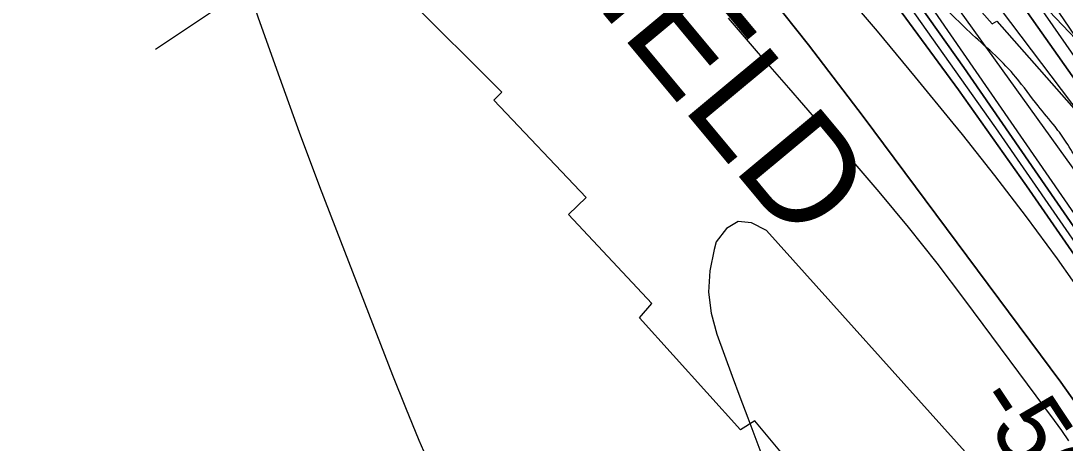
# Model space of a CAD drawing. Extents: x 3279314 to 3317160, y 734079 to 759431.
# Drawn here: x 3308877 to 3309858, y 749363 to 749760 of the extents above; entities that cross this region are included whole.
import ezdxf

# ---------------------------------------------------------------- set-up
doc = ezdxf.new("R2010")
doc.units = 0
for name, color, linetype in [('V-RIVR-EDGE', 7, 'Continuous'), ('V-RIVR-RANG', 7, 'Continuous'), ('V-RRAP-RVMT', 7, 'Continuous'), ('V-RRAP-RVMT-IDEN', 7, 'Continuous'), ('V-SITE-VEGE', 7, 'Continuous'), ('V-TOPO-DPTH', 7, 'Continuous'), ('V-TOPO-MAJR', 7, 'Continuous'), ('V-TOPO-MINR', 7, 'Continuous'), ('V-TOPO-WATR', 7, 'Continuous')]:
    doc.layers.add(name, color=color, linetype=linetype)

msp = doc.modelspace()

# ---------------------------------------------------------------- linework, layer by layer
at = {"layer": 'V-RIVR-EDGE'}
msp.add_spline([(3310321.13, 749040.23), (3310300.43, 749054.71), (3310291.48, 749060.21), (3310284.53, 749069.69), (3310279.08, 749082.15), (3310276.14, 749099.09), (3310273.16, 749101.58), (3310272.66, 749103.08), (3310274.17, 749108.55), (3310272.69, 749114.53), (3310270.22, 749124), (3310267.74, 749126.49), (3310257.78, 749125.02), (3310250.81, 749127.03), (3310248.83, 749130.03), (3310246.36, 749138), (3310246.37, 749142.98), (3310240.9, 749146.48), (3310227.47, 749153.98), (3310224.49, 749156.98), (3310223.53, 749170.92), (3310223.05, 749178.39), (3310221.57, 749182.88), (3310210.16, 749201.33), (3310196.27, 749220.28), (3310184.35, 749234.26), (3310180.89, 749244.22), (3310168.48, 749260.69), (3310132.24, 749302.6), (3310100.95, 749338.04), (3310093.01, 749349.51), (3310080.1, 749360.99), (3310068.19, 749377.95), (3310063.22, 749384.44), (3310063.24, 749392.9), (3310059.28, 749401.38), (3310050.84, 749409.37), (3310038.9, 749415.37), (3310032.93, 749417.88), (3310031.94, 749421.36), (3310031.97, 749431.32), (3310027.51, 749441.79), (3310013.62, 749463.24), (3310002.21, 749480.19), (3309996.75, 749484.69), (3309989.8, 749494.17), (3309966.47, 749525.1), (3309915.81, 749577.01), (3309885.51, 749606.96), (3309870.12, 749627.91), (3309858.72, 749646.37), (3309848.3, 749660.83), (3309832.41, 749680.29), (3309811.56, 749707.23), (3309792.19, 749727.7), (3309770.83, 749747.17), (3309749.97, 749767.14), (3309721.15, 749794.1), (3309694.33, 749821.55), (3309675.95, 749841.02), (3309647.16, 749875.94), (3309632.27, 749893.91), (3309623.81, 749897.91), (3309619.35, 749905.89), (3309612.4, 749914.37), (3309608.42, 749917.87), (3309602.95, 749917.88), (3309597.97, 749917.89), (3309593.49, 749919.4), (3309591.01, 749923.39), (3309589.53, 749928.87), (3309582.58, 749936.85), (3309559.72, 749955.33), (3309517.49, 749996.77), (3309500.12, 750016.73), (3309486.72, 750038.67), (3309451.96, 750074.11), (3309414.2, 750111.55), (3309372.47, 750150), (3309355.08, 750165.97), (3309348.13, 750174.95), (3309345.66, 750180.94), (3309337.24, 750197.39), (3309328.3, 750210.36), (3309324.84, 750220.82), (3309324.86, 750227.79), (3309323.88, 750231.78), (3309308.97, 750246.75), (3309301.02, 750253.25), (3309289.58, 750255.27), (3309275.65, 750261.28), (3309266.21, 750269.27), (3309256.29, 750285.23), (3309242.39, 750304.18), (3309232.48, 750324.13), (3309226.56, 750344.06), (3309225.09, 750354.02), (3309225.1, 750360.49), (3309226.61, 750366.47), (3309226.63, 750374.93), (3309224.66, 750381.91), (3309217.72, 750394.37), (3309214.25, 750402.35), (3309208.81, 750416.8), (3309202.88, 750437.23), (3309195.97, 750461.15), (3309191.05, 750483.07), (3309177.66, 750507.51), (3309165.75, 750523.97), (3309142.39, 750541.95), (3309121.53, 750561.92), (3309087.25, 750593.38), (3309058.44, 750623.32), (3309023.66, 750653.78), (3308984.89, 750682.26), (3308965.52, 750701.73), (3308934.71, 750725.21), (3308916.82, 750741.69), (3308889.5, 750766.65), (3308879.07, 750781.12), (3308861.7, 750803.57), (3308838.86, 750831.51), (3308825.46, 750846.48), (3308814.55, 750864.44), (3308799.66, 750884.89), (3308786.77, 750907.83), (3308769.91, 750936.75), (3308755.5, 750949.23), (3308730.15, 750966.23), (3308702.32, 750989.7), (3308667.03, 751014.68), (3308635.22, 751038.16), (3308607.37, 751054.17), (3308596.45, 751066.15), (3308577.55, 751076.15), (3308544.74, 751098.14), (3308515.42, 751122.12), (3308480.63, 751147.1), (3308431.9, 751178.59), (3308381.19, 751210.58), (3308313.08, 751254.57), (3308298.17, 751264.07), (3308277.31, 751288.02), (3308255.95, 751308.99), (3308247.01, 751317.97), (3308234.57, 751321.99), (3308223.13, 751325), (3308216.67, 751329.5), (3308211.21, 751335.99), (3308207.75, 751346.95), (3308191.84, 751357.45), (3308167.47, 751369.96), (3308143.1, 751381.47), (3308114.75, 751393.99), (3308098.83, 751402), (3308065.53, 751427.97), (3308034.73, 751454.44), (3307987.99, 751482.94), (3307953.18, 751501.95), (3307919.38, 751524.44), (3307889.04, 751538.95), (3307842.78, 751558.49), (3307826.37, 751569.48), (3307807.98, 751583.97), (3307787.11, 751600.95), (3307757.78, 751617.95), (3307730.93, 751635.94), (3307709.54, 751642.47), (3307686.18, 751660.95), (3307647.39, 751683.46), (3307590.22, 751719.45), (3307548.46, 751746.94), (3307501.72, 751774.94), (3307418.18, 751822.45), (3307378.91, 751849.94), (3307352.06, 751864.44), (3307323.22, 751882.44), (3307282.93, 751899.97), (3307232.7, 751923.5), (3307180.99, 751954.99), (3307151.19, 751984.94), (3307118.88, 752007.93), (3307079.59, 752027.95), (3307037.81, 752048.46), (3306959.2, 752074.05), (3306908.45, 752091.61), (3306835.32, 752115.69), (3306813.43, 752124.71), (3306798, 752129.23), (3306775.59, 752128.29), (3306737.24, 752125.39), (3306707.36, 752121.48), (3306675.99, 752124.05), (3306640.67, 752138.08), (3306619.79, 752149.59), (3306586.97, 752168.09), (3306556.14, 752186.09), (3306540.22, 752191.11), (3306530.77, 752196.11), (3306523.31, 752198.12), (3306509.86, 752198.66), (3306494.43, 752199.19), (3306481.99, 752202.21), (3306455.62, 752212.73), (3306426.27, 752223.26), (3306394.43, 752235.79), (3306377.52, 752244.3), (3306357.63, 752254.8), (3306340.22, 752261.82), (3306315.84, 752271.84), (3306291.96, 752278.87), (3306250.66, 752292.41), (3306229.29, 752305.91), (3306214.86, 752312.92), (3306196.46, 752320.43), (3306178.54, 752322.47), (3306158.63, 752327.5), (3306122.35, 752354.48), (3306083.1, 752388.93), (3306035.88, 752426.89), (3305994.62, 752454.38), (3305960.83, 752483.35), (3305942.93, 752491.36), (3305925.51, 752496.38), (3305911.08, 752501.39), (3305890.21, 752519.37), (3305880.28, 752528.36), (3305854.92, 752543.36), (3305817.11, 752558.39), (3305791.24, 752567.92), (3305763.88, 752577.45), (3305740.5, 752586.47), (3305713.14, 752599.98), (3305680.82, 752615.99), (3305651.97, 752630.01), (3305614.66, 752644.04), (3305572.38, 752660.58), (3305548.49, 752666.61), (3305515.65, 752676.65), (3305473.87, 752696.18), (3305452.48, 752705.69), (3305406.24, 752733.19), (3305373.44, 752759.66), (3305338.65, 752786.14), (3305328.71, 752794.13), (3305312.3, 752802.64), (3305286.93, 752813.66), (3305252.11, 752826.69), (3305242.16, 752830.2), (3305208.83, 752844.72), (3305177.02, 752867.21), (3305143.72, 752892.19), (3305118.38, 752915.16), (3305099, 752933.13), (3305078.61, 752943.14), (3305068.68, 752953.62), (3305059.76, 752971.57), (3305047.83, 752980.06), (3305022.47, 752992.58), (3305004.56, 752998.1), (3304987.64, 753004.11), (3304962.77, 753016.13), (3304950.35, 753026.12), (3304927, 753047.59), (3304902.65, 753069.06), (3304884.27, 753085.54), (3304875.32, 753093.03), (3304866.37, 753098.53), (3304851.45, 753104.04), (3304833.04, 753108.07), (3304825.58, 753113.07), (3304814.14, 753120.56), (3304795.25, 753131.07), (3304772.88, 753147.56), (3304761.44, 753154.06), (3304763.94, 753158.04), (3304771.92, 753160.01), (3304783.88, 753164.96), (3304789.87, 753171.91), (3304791.88, 753177.39), (3304788.41, 753185.36), (3304783.94, 753189.36), (3304774.98, 753188.88), (3304768, 753187.9), (3304759.52, 753180.45), (3304750.53, 753171.51), (3304743.06, 753171.03), (3304737.09, 753172.04), (3304729.16, 753187.5), (3304721.73, 753203.95), (3304719.77, 753216.4), (3304715.85, 753239.82), (3304713.88, 753252.27), (3304707.95, 753266.73), (3304696.05, 753288.66), (3304696.05, 753291.15), (3304698.05, 753293.14), (3304721.87, 753260.22), (3304725.85, 753259.21), (3304731.83, 753261.69), (3304735.33, 753264.17), (3304733.35, 753270.15), (3304720.92, 753276.65), (3304713.96, 753281.65), (3304711.48, 753286.14), (3304713.98, 753291.11), (3304717.98, 753296.58), (3304717.99, 753300.56), (3304718.5, 753307.03), (3304717.02, 753313.51), (3304711.57, 753324.98), (3304706.64, 753344.91), (3304708.16, 753355.36), (3304713.67, 753366.3), (3304719.16, 753370.27), (3304720.66, 753373.26), (3304721.2, 753393.17), (3304720.24, 753405.62), (3304722.25, 753412.09), (3304722.76, 753416.07), (3304717.78, 753416.58), (3304715.78, 753414.1), (3304705.78, 753396.7), (3304698.79, 753388.75), (3304690.8, 753382.79), (3304689.3, 753379.81), (3304686.29, 753369.36), (3304679.29, 753358.92), (3304660.84, 753349), (3304644.89, 753343.07), (3304640.41, 753343.08), (3304636.93, 753344.58), (3304631.46, 753345.09), (3304617.01, 753341.14), (3304603.55, 753337.19), (3304582.13, 753334.26), (3304568.69, 753336.28), (3304558.23, 753332.33), (3304554.24, 753329.85), (3304552.23, 753325.37), (3304552.22, 753319.89), (3304556.69, 753317.39), (3304565.16, 753317.37), (3304576.61, 753317.34), (3304598.04, 753325.26), (3304606.01, 753325.24), (3304613.48, 753325.22), (3304648.36, 753335.09), (3304667.78, 753333.55), (3304668.76, 753326.58), (3304665.26, 753321.61), (3304643.84, 753318.67), (3304628.9, 753317.21), (3304618.94, 753317.24), (3304605.48, 753310.3), (3304596.99, 753303.35), (3304588.02, 753300.88), (3304567.61, 753299.44), (3304549.68, 753299.98), (3304541.72, 753301.99), (3304535.25, 753305.49), (3304526.8, 753311.99), (3304519.87, 753327.44), (3304518.9, 753335.41), (3304521.39, 753337.4), (3304525.87, 753336.89), (3304526.84, 753326.93), (3304529.33, 753326.92), (3304534.81, 753329.4), (3304537.33, 753338.35), (3304537.34, 753342.34), (3304537.86, 753354.29), (3304541.37, 753363.24), (3304546.86, 753368.71), (3304559.32, 753371.16), (3304574.27, 753376.6), (3304588.22, 753378.06), (3304594.7, 753384.02), (3304597.71, 753389.99), (3304596.72, 753393.48), (3304592.24, 753395.98), (3304585.76, 753391.02), (3304573.81, 753391.05), (3304554.38, 753389.6), (3304538.93, 753384.66), (3304531.44, 753374.72), (3304526.44, 753364.27), (3304528.89, 753350.82), (3304526.89, 753347.34), (3304520.9, 753341.38), (3304515.92, 753340.9), (3304509.95, 753341.41), (3304494.53, 753349.41), (3304491.56, 753355.9), (3304490.57, 753360.38), (3304490.59, 753365.36), (3304496.09, 753376.8), (3304507.09, 753394.7), (3304515.59, 753407.62), (3304516.11, 753419.07), (3304517.12, 753423.55), (3304526.1, 753431), (3304531.1, 753437.46), (3304532.61, 753445.92), (3304524.17, 753453.41), (3304521.69, 753458.9), (3304530.68, 753468.83), (3304541.15, 753474.28), (3304555.1, 753477.24), (3304557.09, 753479.22), (3304557.1, 753482.71), (3304543.16, 753483.24), (3304520.26, 753482.8), (3304499.35, 753484.84), (3304485.9, 753485.38), (3304474.95, 753484.41), (3304448.54, 753476.5), (3304441.56, 753474.53), (3304417.11, 753455.17), (3304393.67, 753438.3), (3304387.18, 753431.34), (3304378.71, 753431.36), (3304357.3, 753430.92), (3304348.83, 753429.94), (3304343.84, 753425.97), (3304328.37, 753410.58), (3304326.37, 753409.58), (3304314.92, 753410.11), (3304308.96, 753414.61), (3304303.5, 753421.09), (3304279.16, 753448.54), (3304275.21, 753458.51), (3304275.22, 753462.99), (3304280.21, 753469.45), (3304287.22, 753484.87), (3304290.73, 753495.82), (3304296.22, 753498.79), (3304306.68, 753501.26), (3304317.16, 753508.2), (3304337.61, 753522.09), (3304349.57, 753526.54), (3304379.96, 753532.94), (3304408.85, 753538.85), (3304418.82, 753542.31), (3304423.32, 753547.77), (3304423.33, 753551.76), (3304423.33, 753553.75), (3304421.84, 753554.75), (3304418.35, 753551.77), (3304410.38, 753551.79), (3304404.9, 753551.3), (3304391.95, 753548.35), (3304380.99, 753545.89), (3304368.53, 753544.42), (3304359.07, 753542.95), (3304347.6, 753538), (3304334.64, 753532.06), (3304327.66, 753526.6), (3304316.68, 753518.16), (3304306.22, 753513.7), (3304279.82, 753511.28), (3304275.34, 753513.78), (3304273.85, 753513.78), (3304261.39, 753511.33), (3304257.92, 753514.82), (3304257.94, 753522.79), (3304258.95, 753529.76), (3304264.43, 753532.23), (3304275.4, 753536.19), (3304283.38, 753540.65), (3304289.88, 753553.08)], degree=3, dxfattribs=at)
at = {"layer": 'V-RIVR-RANG'}
msp.add_line((3309784.7, 750256.22), (3309003.54, 749733.35), dxfattribs=at)
at = {"layer": 'V-RRAP-RVMT'}
for p, q in [((3309328.81, 749693.09), (3309154.37, 749867.52)), ((3309717.79, 749838.59), (3309789.27, 749757.59)), ((3309789.27, 749757.59), (3309793.68, 749759.97)), ((3309793.68, 749759.97), (3309885.31, 749655.51)), ((3309321.32, 749685.73), (3309328.81, 749693.09)), ((3309408, 749594.15), (3309321.32, 749685.73)), ((3309391.5, 749578.15), (3309408, 749594.15)), ((3309469.67, 749494.55), (3309391.5, 749578.15)), ((3309457.96, 749481.27), (3309469.67, 749494.55)), ((3309552.94, 749375.82), (3309457.96, 749481.27)), ((3309566.3, 749384.29), (3309552.94, 749375.82)), ((3309730.37, 749189), (3309566.3, 749384.29))]:
    msp.add_line(p, q, dxfattribs=at)
at = {"layer": 'V-SITE-VEGE'}
msp.add_line((3309463.12, 750169.37), (3310044.15, 749557.18), dxfattribs=at)
at = {"layer": 'V-TOPO-DPTH'}
for p, q in [((3309564.1, 749803.99), (3309616.7, 749737.65)), ((3309616.7, 749737.65), (3309564.1, 749803.99)), ((3309616.7, 749737.65), (3309668.13, 749670.35)), ((3309668.13, 749670.35), (3309616.7, 749737.65)), ((3309668.13, 749670.35), (3309853.73, 749420.6)), ((3309853.73, 749420.6), (3309668.13, 749670.35)), ((3309853.73, 749420.6), (3309868.18, 749400.44)), ((3309868.18, 749400.44), (3309853.73, 749420.6))]:
    msp.add_line(p, q, dxfattribs=at)
for points in [[(3311067.61, 747327.5), (3310634.85, 748303.26), (3310634.13, 748304.82), (3310633.39, 748306.38), (3310632.61, 748307.91), (3310631.81, 748309.44), (3310290.54, 748939.92), (3310242.67, 749026.57), (3310193.83, 749112.64), (3310143.51, 749197.86), (3310092.21, 749282.52), (3310027.94, 749386.53), (3310007.71, 749418.54), (3309987.04, 749450.24), (3309965.71, 749481.52), (3309943.94, 749512.5), (3309540.64, 750073.97), (3309478.09, 750159.49), (3309414.58, 750244.29), (3309349.63, 750327.99), (3309283.72, 750410.96), (3309177.61, 750542.23), (3309163.88, 750558.88)], [(3311067.61, 747327.5), (3310634.85, 748303.26), (3310634.13, 748304.82), (3310633.39, 748306.38), (3310632.61, 748307.91), (3310631.81, 748309.44), (3310290.54, 748939.92), (3310242.67, 749026.57), (3310193.83, 749112.64), (3310143.51, 749197.86), (3310092.21, 749282.52), (3310027.94, 749386.53), (3310007.71, 749418.54), (3309987.04, 749450.24), (3309965.71, 749481.52), (3309943.94, 749512.5), (3309540.64, 750073.97), (3309478.09, 750159.49), (3309414.58, 750244.29), (3309349.63, 750327.99), (3309283.72, 750410.96), (3309177.61, 750542.23), (3309163.88, 750558.88)], [(3309217.21, 750561.33), (3309232.82, 750542.29), (3309248.28, 750523.13), (3309263.51, 750503.78), (3309278.59, 750484.3), (3309308.03, 750445.78), (3309337.71, 750406.95), (3309367.39, 750368.12), (3309397.06, 750329.29), (3309426.74, 750290.46), (3309704.63, 749926.78), (3309760.08, 749853), (3309814.72, 749778.64), (3309868.17, 749703.41)], [(3309124.41, 750550.38), (3309349.45, 750270.22), (3309456.19, 750134.35), (3309560.94, 749996.99), (3309662.69, 749857.4), (3309762.45, 749716.32), (3309935.71, 749465.6), (3309947.15, 749448.64), (3309958.32, 749431.51), (3309969.09, 749414.12), (3309979.6, 749396.57), (3310390.28, 748692.15), (3310427.93, 748626.48), (3310464.96, 748560.46), (3310501.02, 748493.91), (3310536.46, 748427.01), (3310572.61, 748357.55), (3310589.28, 748325.02), (3310605.68, 748292.35), (3310621.65, 748259.48), (3310637.35, 748226.47), (3310660.84, 748176.26), (3310687.82, 748117.92), (3310714.45, 748059.43)], [(3309124.41, 750550.38), (3309349.45, 750270.22), (3309456.19, 750134.35), (3309560.94, 749996.99), (3309662.69, 749857.4), (3309762.45, 749716.32), (3309935.71, 749465.6), (3309947.15, 749448.64), (3309958.32, 749431.51), (3309969.09, 749414.12), (3309979.6, 749396.57), (3310390.28, 748692.15), (3310427.93, 748626.48), (3310464.96, 748560.46), (3310501.02, 748493.91), (3310536.46, 748427.01), (3310572.61, 748357.55), (3310589.28, 748325.02), (3310605.68, 748292.35), (3310621.65, 748259.48), (3310637.35, 748226.47), (3310660.84, 748176.26), (3310687.82, 748117.92), (3310714.45, 748059.43)], [(3309931.78, 749445.57), (3309821.29, 749605.31), (3309757.59, 749695.28), (3309692.62, 749784.29), (3309625.72, 749871.87), (3309557.54, 749958.49), (3309429.27, 750117.86), (3309399.96, 750153.84), (3309370.37, 750189.6), (3309340.36, 750225), (3309310.08, 750260.18), (3309279.28, 750294.89), (3309248.07, 750329.22), (3309216.25, 750362.99), (3309184.02, 750396.38), (3309090.74, 750491.26), (3309076.96, 750505.21), (3309063.14, 750519.12), (3309049.25, 750532.97), (3309035.32, 750546.77)], [(3309035.32, 750546.77), (3309049.25, 750532.97), (3309063.14, 750519.12), (3309076.96, 750505.21), (3309090.74, 750491.26), (3309184.02, 750396.38), (3309216.25, 750362.99), (3309248.07, 750329.22), (3309279.28, 750294.89), (3309310.08, 750260.18), (3309340.36, 750225), (3309370.37, 750189.6), (3309399.96, 750153.84), (3309429.27, 750117.86), (3309557.54, 749958.49), (3309625.72, 749871.87), (3309692.62, 749784.29), (3309757.59, 749695.28), (3309821.29, 749605.31), (3309931.78, 749445.57)], [(3309878.75, 749496.54), (3309850.44, 749536.52), (3309821.54, 749576.05), (3309791.76, 749614.94), (3309761.41, 749653.39), (3309752.73, 749664.12), (3309717.36, 749707.4), (3309681.65, 749750.41), (3309645.45, 749793)], [(3309878.75, 749496.54), (3309850.44, 749536.52), (3309821.54, 749576.05), (3309791.76, 749614.94), (3309761.41, 749653.39), (3309752.73, 749664.12), (3309717.36, 749707.4), (3309681.65, 749750.41), (3309645.45, 749793)]]:
    msp.add_lwpolyline(points, dxfattribs=at)
at = {"layer": 'V-TOPO-MAJR'}
for points in [[(3308857.26, 750357.16), (3308969.44, 750095.87), (3308985.95, 750057.08), (3309002.28, 750018.21), (3309018.34, 749979.23), (3309034.24, 749940.18), (3309049.71, 749900.97), (3309064.8, 749861.61), (3309079.32, 749822.04), (3309093.46, 749782.33), (3309101.69, 749758.67), (3309119.93, 749707.12), (3309138.54, 749655.7), (3309157.7, 749604.49), (3309177.22, 749553.41), (3309226.15, 749427.44), (3309238.38, 749396.79), (3309250.98, 749366.3), (3309264.15, 749336.04)], [(3309861.33, 749365.47), (3309854.71, 749375.17), (3309847.87, 749384.72), (3309763.61, 749498.1), (3309737.42, 749532.44), (3309710.7, 749566.35), (3309683.15, 749599.58), (3309655.05, 749632.38), (3309626.58, 749664.87), (3309598.15, 749697.41), (3309569.8, 749730), (3309541.49, 749762.64)]]:
    msp.add_lwpolyline(points, dxfattribs=at)
at = {"layer": 'V-TOPO-MINR'}
for p, q in [((3309616.7, 749737.65), (3309564.1, 749803.99)), ((3309668.13, 749670.35), (3309616.7, 749737.65)), ((3309853.73, 749420.6), (3309668.13, 749670.35)), ((3309868.18, 749400.44), (3309853.73, 749420.6))]:
    msp.add_line(p, q, dxfattribs=at)
for points in [[(3310783.77, 748085.28), (3310692.2, 748282.87), (3310682.21, 748304.06), (3310672.03, 748325.16), (3310661.57, 748346.12), (3310650.93, 748367), (3310536.79, 748587.13), (3310468.01, 748717.5), (3310398, 748847.19), (3310326.15, 748975.86), (3310253.06, 749103.86), (3310049.44, 749454.62), (3310041.59, 749467.8), (3310033.56, 749480.86), (3310025.25, 749493.74), (3310016.74, 749506.51), (3309870.8, 749720.54), (3309788.19, 749839.5), (3309704.23, 749957.49), (3309618.26, 750074.03), (3309530.96, 750189.6), (3309211.56, 750604.96)], [(3310822.37, 748050.92), (3310790.37, 748122.17), (3310757.93, 748193.23), (3310721.35, 748272.42), (3310706.67, 748303.64), (3310691.72, 748334.73), (3310676.35, 748365.61), (3310660.7, 748396.36), (3310614.15, 748486.34), (3310574.48, 748561.69), (3310534.09, 748636.63), (3310492.62, 748710.99), (3310450.44, 748784.96), (3310064.07, 749451.17), (3310053.43, 749469.07), (3310042.54, 749486.8), (3310031.27, 749504.3), (3310019.76, 749521.63), (3309758.4, 749905.94), (3309673.37, 750028.62), (3309586.93, 750150.28), (3309498.37, 750270.41), (3309408.39, 750389.5), (3309247.14, 750599.06)], [(3309873.75, 749670.08), (3309806.79, 749758.68), (3309748.56, 749835.7), (3309690.31, 749912.7), (3309632.03, 749989.69), (3309573.73, 750066.66), (3309412.7, 750279.17), (3309372.78, 750331.24), (3309332.49, 750383.02), (3309291.62, 750434.35), (3309250.37, 750485.38), (3309207.42, 750537.91), (3309187.12, 750562.24)], [(3309868.17, 749703.41), (3309814.72, 749778.64), (3309760.08, 749853), (3309704.63, 749926.78), (3309426.74, 750290.46), (3309397.06, 750329.29), (3309367.39, 750368.12), (3309337.71, 750406.95), (3309308.03, 750445.78), (3309278.59, 750484.3), (3309263.51, 750503.78), (3309248.28, 750523.13), (3309232.82, 750542.29), (3309217.21, 750561.33)], [(3309933.74, 749455.58), (3309792.56, 749659.68), (3309711.19, 749774.65), (3309628.2, 749888.42), (3309542.79, 750000.37), (3309455.76, 750111.12), (3309233.77, 750387.43), (3309222.57, 750401.21), (3309211.27, 750414.9), (3309199.81, 750428.47), (3309188.25, 750441.94), (3309176.46, 750455.22), (3309164.47, 750468.3), (3309152.19, 750481.11), (3309139.71, 750493.73), (3309129.5, 750503.82), (3309111.73, 750521.3), (3309093.91, 750538.74), (3309076.01, 750556.1)], [(3310714.45, 748059.43), (3310687.82, 748117.92), (3310660.84, 748176.26), (3310637.35, 748226.47), (3310621.65, 748259.48), (3310605.68, 748292.35), (3310589.28, 748325.02), (3310572.61, 748357.55), (3310536.46, 748427.01), (3310501.02, 748493.91), (3310464.96, 748560.46), (3310427.93, 748626.48), (3310390.28, 748692.15), (3309979.6, 749396.57), (3309969.09, 749414.12), (3309958.32, 749431.51), (3309947.15, 749448.64), (3309935.71, 749465.6), (3309762.45, 749716.32), (3309662.69, 749857.4), (3309560.94, 749996.99), (3309456.19, 750134.35), (3309349.45, 750270.22), (3309124.41, 750550.38)], [(3309931.78, 749445.57), (3309821.29, 749605.31), (3309757.59, 749695.28), (3309692.62, 749784.29), (3309625.72, 749871.87), (3309557.54, 749958.49), (3309429.27, 750117.86), (3309399.96, 750153.84), (3309370.37, 750189.6), (3309340.36, 750225), (3309310.08, 750260.18), (3309279.28, 750294.89), (3309248.07, 750329.22), (3309216.25, 750362.99), (3309184.02, 750396.38), (3309090.74, 750491.26), (3309076.96, 750505.21), (3309063.14, 750519.12), (3309049.25, 750532.97), (3309035.32, 750546.77)], [(3309937.72, 749475.65), (3309655.36, 749885.28), (3309573.02, 750001.92), (3309488.97, 750117.3), (3309402.35, 750230.76), (3309314.04, 750342.95), (3309150.16, 750546.41)], [(3309878.75, 749496.54), (3309850.44, 749536.52), (3309821.54, 749576.05), (3309791.76, 749614.94), (3309761.41, 749653.39), (3309752.73, 749664.12), (3309717.36, 749707.4), (3309681.65, 749750.41), (3309645.45, 749793)], [(3309766.71, 749352.19), (3309577.33, 749563.34), (3309563.37, 749570.37), (3309550.65, 749571.86), (3309539.8, 749565.06), (3309530.2, 749552.72), (3309528.05, 749545.43), (3309524.19, 749525.39), (3309522.9, 749505.43), (3309525.45, 749485.59), (3309530.56, 749465.84), (3309537.79, 749446.15), (3309545.05, 749426.48), (3309552.36, 749406.83), (3309559.7, 749387.19), (3309612.37, 749246.78)]]:
    msp.add_lwpolyline(points, dxfattribs=at)
at = {"layer": 'V-TOPO-WATR'}
msp.add_lwpolyline([(3311067.61, 747327.5), (3310634.85, 748303.26), (3310634.13, 748304.82), (3310633.39, 748306.38), (3310632.61, 748307.91), (3310631.81, 748309.44), (3310290.54, 748939.92), (3310242.67, 749026.57), (3310193.83, 749112.64), (3310143.51, 749197.86), (3310092.21, 749282.52), (3310027.94, 749386.53), (3310007.71, 749418.54), (3309987.04, 749450.24), (3309965.71, 749481.52), (3309943.94, 749512.5), (3309540.64, 750073.97), (3309478.09, 750159.49), (3309414.58, 750244.29), (3309349.63, 750327.99), (3309283.72, 750410.96), (3309177.61, 750542.23), (3309163.88, 750558.88)], dxfattribs=at)

# ---------------------------------------------------------------- texts
at = {"layer": 'V-RIVR-RANG'}
msp.add_text('-56', height=67, rotation=303.45664, dxfattribs=at).set_placement((3309769.28, 749402.62))
at = {"layer": 'V-RRAP-RVMT-IDEN'}
msp.add_text('SPRINGFIELD', height=99.9998, rotation=309.76323, dxfattribs=at).set_placement((3309035.81, 750233.32))

doc.saveas('drawing.dxf')
